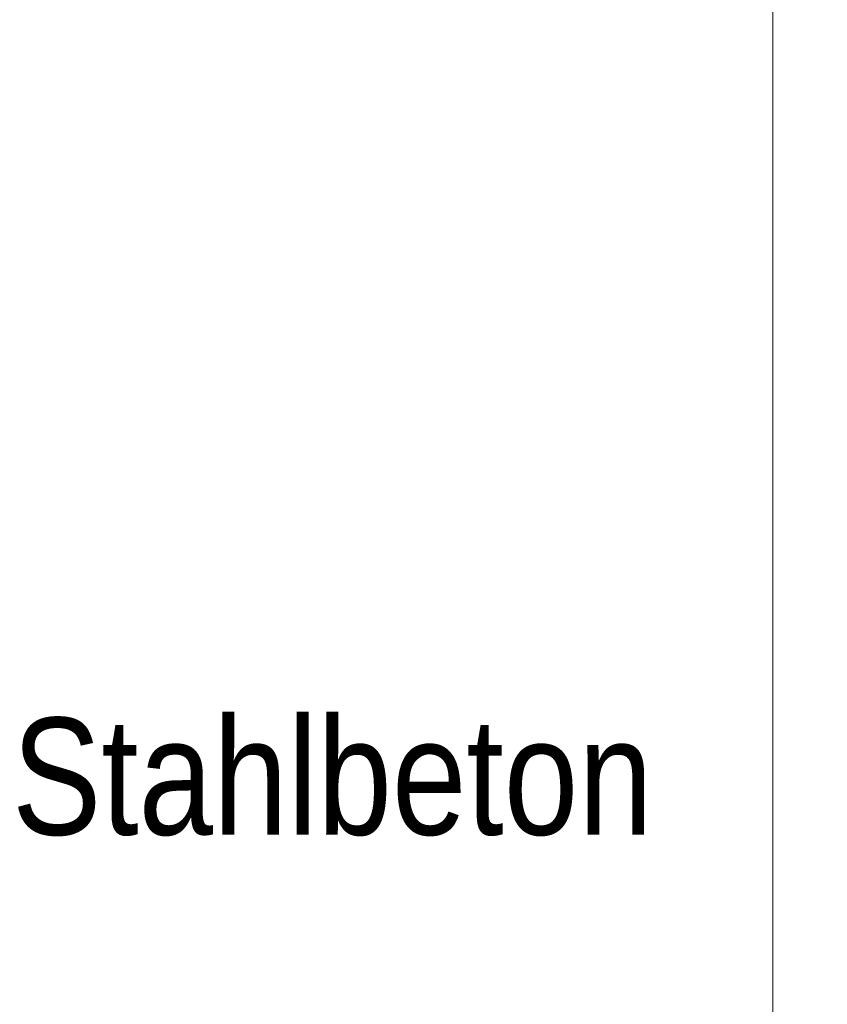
# Model space of a CAD drawing. Extents: x -720 to 300, y 62 to 1162.
# Tile 270 of 278: x 167.5 to 177.16, y 1024.8 to 1036.59. Entities that reach past the tile are written whole.
import ezdxf
from ezdxf.lldxf.tags import DXFTag

# ---------------------------------------------------------------- set-up
doc = ezdxf.new("R2010")
doc.units = 0
doc.layers.get('0').update_dxf_attribs({"lineweight": 13})
doc.layers.add('E_Detail_Beschriftung', color=7, linetype='Continuous', lineweight=13, true_color=0x009900)
doc.layers.add('E_Detail_Linie_Text_Bem', color=7, linetype='Continuous', lineweight=13)
doc.styles.get("Standard").update_dxf_attribs({"font": 'ARIALN.TTF'})
tags = doc.linetypes.add('fein_strichliert-A06G942X8I', pattern=[4, 1, -2, 1]).pattern_tags.tags
tags[8:9] = [DXFTag(74, 4), DXFTag(75, 0), DXFTag(340, '0'), DXFTag(46, 0.0), DXFTag(50, 0.0), DXFTag(44, 0.0), DXFTag(45, 0.0)]
tags[6:7] = [DXFTag(74, 4), DXFTag(75, 0), DXFTag(340, '0'), DXFTag(46, 0.0), DXFTag(50, 0.0), DXFTag(44, 0.0), DXFTag(45, 0.0)]
tags[4:5] = [DXFTag(74, 4), DXFTag(75, 0), DXFTag(340, '0'), DXFTag(46, 0.0), DXFTag(50, 0.0), DXFTag(44, 0.0), DXFTag(45, 0.0)]

# ---------------------------------------------------------------- blocks, each defined once
blk = doc.blocks.new('Referenz-A06G942Y8I')
at = {"layer": 'E_Detail_Linie_Text_Bem', "linetype": 'fein_strichliert-A06G942X8I', "ltscale": 0.65}
blk.add_line((176.51, 987.057), (176.51, 1048.373), dxfattribs=at)
at = {"layer": 'E_Detail_Beschriftung', "linetype": 'Continuous', "ltscale": 0.13, "insert": (167.407, 1028.228), "char_height": 1.4, "attachment_point": 1}
blk.add_mtext('{\\fArial Narrow;Stahlbeton}', dxfattribs=at)

msp = doc.modelspace()

# ---------------------------------------------------------------- block references
at = {"color": 8, "lineweight": 25, "ltscale": 0.25, "true_color": 0x808080}
msp.add_blockref('Referenz-A06G942Y8I', (0, 0), dxfattribs=at)

doc.saveas('drawing.dxf')
